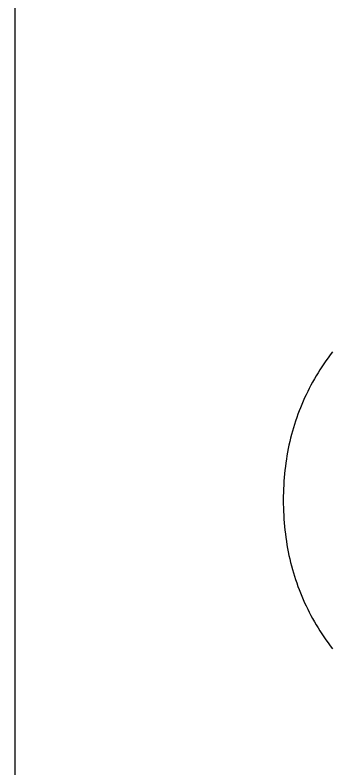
# Model space of a CAD drawing. Extents: x 99976 to 100136, y 99905 to 100011.
# Drawn here: x 100009.4489 to 100009.4935, y 100005.53 to 100005.6363 of the extents above; entities that cross this region are included whole.
import ezdxf

# ---------------------------------------------------------------- set-up
doc = ezdxf.new("R2010")
doc.units = 0
doc.layers.add('TR_SN_ConstructionSigns', color=7, linetype='Continuous')

msp = doc.modelspace()

# ---------------------------------------------------------------- linework, layer by layer
at = {"layer": 'TR_SN_ConstructionSigns'}
for p, q in [((100009.44894, 100005.23704), (100009.44894, 100005.64204)), ((100009.49375, 100005.58873), (100009.49344, 100005.58832)), ((100009.49313, 100005.5879), (100009.49284, 100005.58749)), ((100009.49344, 100005.58832), (100009.49313, 100005.5879)), ((100009.49226, 100005.58664), (100009.49199, 100005.58621)), ((100009.49255, 100005.58707), (100009.49226, 100005.58664)), ((100009.49284, 100005.58749), (100009.49255, 100005.58707)), ((100009.49172, 100005.58578), (100009.49146, 100005.58535)), ((100009.49199, 100005.58621), (100009.49172, 100005.58578)), ((100009.49096, 100005.58448), (100009.49072, 100005.58404)), ((100009.4912, 100005.58492), (100009.49096, 100005.58448)), ((100009.49146, 100005.58535), (100009.4912, 100005.58492)), ((100009.49048, 100005.58359), (100009.49026, 100005.58314)), ((100009.49072, 100005.58404), (100009.49048, 100005.58359)), ((100009.48983, 100005.58224), (100009.48963, 100005.58178)), ((100009.49004, 100005.58269), (100009.48983, 100005.58224)), ((100009.49026, 100005.58314), (100009.49004, 100005.58269)), ((100009.48943, 100005.58132), (100009.48924, 100005.58086)), ((100009.48963, 100005.58178), (100009.48943, 100005.58132)), ((100009.48906, 100005.5804), (100009.48888, 100005.57993)), ((100009.48924, 100005.58086), (100009.48906, 100005.5804)), ((100009.48871, 100005.57946), (100009.48855, 100005.57898)), ((100009.48888, 100005.57993), (100009.48871, 100005.57946)), ((100009.48825, 100005.57803), (100009.48811, 100005.57754)), ((100009.4884, 100005.57851), (100009.48825, 100005.57803)), ((100009.48855, 100005.57898), (100009.4884, 100005.57851)), ((100009.48798, 100005.57706), (100009.48785, 100005.57657)), ((100009.48811, 100005.57754), (100009.48798, 100005.57706)), ((100009.48773, 100005.57608), (100009.48762, 100005.57558)), ((100009.48785, 100005.57657), (100009.48773, 100005.57608)), ((100009.48752, 100005.57509), (100009.48742, 100005.57459)), ((100009.48762, 100005.57558), (100009.48752, 100005.57509)), ((100009.48733, 100005.57408), (100009.48725, 100005.57358)), ((100009.48742, 100005.57459), (100009.48733, 100005.57408)), ((100009.48718, 100005.57307), (100009.48711, 100005.57256)), ((100009.48725, 100005.57358), (100009.48718, 100005.57307)), ((100009.48705, 100005.57204), (100009.48699, 100005.57152)), ((100009.48711, 100005.57256), (100009.48705, 100005.57204)), ((100009.48695, 100005.571), (100009.48691, 100005.57048)), ((100009.48699, 100005.57152), (100009.48695, 100005.571)), ((100009.48688, 100005.56995), (100009.48685, 100005.56942)), ((100009.48691, 100005.57048), (100009.48688, 100005.56995)), ((100009.48683, 100005.56889), (100009.48682, 100005.56836)), ((100009.48685, 100005.56942), (100009.48683, 100005.56889)), ((100009.48682, 100005.56836), (100009.48682, 100005.56782)), ((100009.48682, 100005.56782), (100009.48682, 100005.56728)), ((100009.48682, 100005.56728), (100009.48683, 100005.56674)), ((100009.48683, 100005.56674), (100009.48685, 100005.5662)), ((100009.48685, 100005.5662), (100009.48688, 100005.56567)), ((100009.48688, 100005.56567), (100009.48691, 100005.56514)), ((100009.48691, 100005.56514), (100009.48695, 100005.56461)), ((100009.48695, 100005.56461), (100009.48699, 100005.56409)), ((100009.48699, 100005.56409), (100009.48705, 100005.56357)), ((100009.48705, 100005.56357), (100009.48711, 100005.56305)), ((100009.48711, 100005.56305), (100009.48718, 100005.56253)), ((100009.48718, 100005.56253), (100009.48725, 100005.56202)), ((100009.48725, 100005.56202), (100009.48733, 100005.56151)), ((100009.48733, 100005.56151), (100009.48742, 100005.56101)), ((100009.48742, 100005.56101), (100009.48752, 100005.5605)), ((100009.48752, 100005.5605), (100009.48762, 100005.56)), ((100009.48762, 100005.56), (100009.48773, 100005.55951)), ((100009.48773, 100005.55951), (100009.48785, 100005.55901)), ((100009.48785, 100005.55901), (100009.48798, 100005.55852)), ((100009.48798, 100005.55852), (100009.48811, 100005.55804)), ((100009.48811, 100005.55804), (100009.48825, 100005.55755)), ((100009.48825, 100005.55755), (100009.4884, 100005.55707)), ((100009.4884, 100005.55707), (100009.48855, 100005.55659)), ((100009.48855, 100005.55659), (100009.48871, 100005.55612)), ((100009.48871, 100005.55612), (100009.48888, 100005.55564)), ((100009.48888, 100005.55564), (100009.48906, 100005.55518)), ((100009.48906, 100005.55518), (100009.48924, 100005.55471)), ((100009.48924, 100005.55471), (100009.48943, 100005.55425)), ((100009.48943, 100005.55425), (100009.48962, 100005.55379)), ((100009.48962, 100005.55379), (100009.48983, 100005.55333)), ((100009.48983, 100005.55333), (100009.49004, 100005.55288)), ((100009.49004, 100005.55288), (100009.49026, 100005.55242)), ((100009.49026, 100005.55242), (100009.49048, 100005.55198)), ((100009.49048, 100005.55198), (100009.49072, 100005.55153)), ((100009.49072, 100005.55153), (100009.49096, 100005.55109)), ((100009.49096, 100005.55109), (100009.4912, 100005.55065)), ((100009.4912, 100005.55065), (100009.49146, 100005.55022)), ((100009.49146, 100005.55022), (100009.49172, 100005.54978)), ((100009.49172, 100005.54978), (100009.49199, 100005.54935)), ((100009.49199, 100005.54935), (100009.49226, 100005.54893)), ((100009.49226, 100005.54893), (100009.49255, 100005.5485)), ((100009.49255, 100005.5485), (100009.49284, 100005.54808)), ((100009.49284, 100005.54808), (100009.49313, 100005.54766)), ((100009.49313, 100005.54766), (100009.49344, 100005.54725)), ((100009.49344, 100005.54725), (100009.49375, 100005.54684))]:
    msp.add_line(p, q, dxfattribs=at)

doc.saveas('drawing.dxf')
